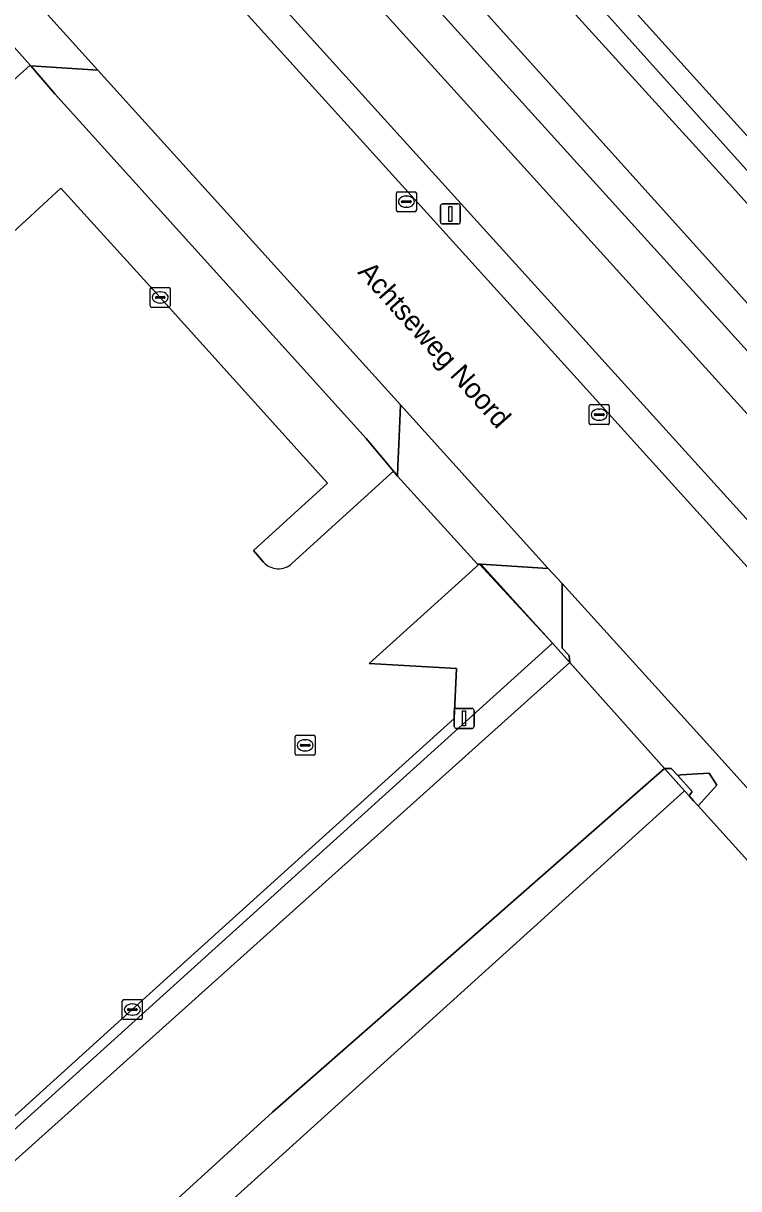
# Model space of a CAD drawing. Extents: x 156141 to 158132, y 385651 to 388333.
# Drawn here: x 156703.3 to 156739.1, y 387474.4 to 387532.7 of the extents above; entities that cross this region are included whole.
import ezdxf

# ---------------------------------------------------------------- set-up
doc = ezdxf.new("R2010")
doc.units = 0
for name, color, linetype in [('IMGEO_Berm_groen', 7, 'Continuous'), ('IMGEO_Erf', 7, 'Continuous'), ('IMGEO_Fietspad_gesloten', 7, 'Continuous'), ('IMGEO_Groenvoorziening', 7, 'Continuous'), ('IMGEO_Hek', 7, 'Continuous'), ('IMGEO_Kolk', 7, 'Continuous'), ('IMGEO_Lichtmast', 7, 'Continuous'), ('IMGEO_Oever', 7, 'Continuous'), ('IMGEO_Openbare_ruimte_label', 7, 'Continuous'), ('IMGEO_Rijbaan_lokaal_gesloten', 7, 'Continuous'), ('IMGEO_Rijbaan_lokaal_onverhard', 7, 'Continuous'), ('IMGEO_Rijbaan_lokaal_open', 7, 'Continuous'), ('IMGEO_Rioolput', 7, 'Continuous'), ('IMGEO_Waterloop', 7, 'Continuous')]:
    doc.layers.add(name, color=color, linetype=linetype)

msp = doc.modelspace()

# ---------------------------------------------------------------- linework, layer by layer
at = {"layer": 'IMGEO_Berm_groen'}
for points in [[(156746.718, 387500), (156712.111, 387538.216), (156710.944, 387537.167), (156730.58, 387515.468), (156773.831, 387467.673), (156776.128, 387467.523)], [(156707.065, 387530.376), (156703.714, 387530.6), (156704.918, 387529.195), (156720.502, 387511.951), (156721.871, 387510.312), (156722.071, 387510.073), (156722.091, 387510.573), (156722.151, 387512.044), (156722.22, 387513.639)], [(156730.302, 387504.709), (156729.612, 387505.458), (156726.244, 387505.663), (156726.163, 387505.669), (156729.816, 387501.718), (156730.689, 387500.744), (156730.654, 387501.095), (156730.314, 387501.471)]]:
    msp.add_lwpolyline(points, close=True, dxfattribs=at)
at = {"layer": 'IMGEO_Erf'}
for points in [[(156635.094, 387640.354), (156649.301, 387624.631), (156650.851, 387622.917), (156654.149, 387619.266), (156656.158, 387617.043), (156657.325, 387618.097), (156670.587, 387603.403), (156678.365, 387594.783), (156679.166, 387593.896), (156686.466, 387600.496), (156688.888, 387601.354), (156691.163, 387600.15), (156724.535, 387562.997), (156709.488, 387563.912), (156707.811, 387562.233), (156752.805, 387512.437), (156782.941, 387479.122), (156787.929, 387473.603), (156795.681, 387465.029)], [(156793.294, 387431.508), (156786.895, 387438.57), (156744.237, 387485.693), (156737.108, 387493.575), (156736.88, 387493.827), (156736.662, 387494.075), (156736.436, 387494.332), (156623.057, 387391.856), (156682.789, 387325.727), (156672.863, 387316.294), (156576.493, 387224.706)]]:
    msp.add_lwpolyline(points, dxfattribs=at)
at = {"layer": 'IMGEO_Fietspad_gesloten'}
msp.add_lwpolyline([(156788.894, 387458.71), (156781.004, 387467.422), (156751.5, 387500), (156673.243, 387586.408), (156661.859, 387598.978), (156661.694, 387599.163), (156657.588, 387603.771), (156653.428, 387608.928), (156636.612, 387631.386), (156633.874, 387629.22), (156653.249, 387603.495), (156654.677, 387601.565), (156656.514, 387599.474), (156673.017, 387581.269), (156675.728, 387578.392), (156710.195, 387540.331), (156712.111, 387538.216), (156746.718, 387500), (156776.128, 387467.523), (156788.556, 387453.799)], dxfattribs=at)
at = {"layer": 'IMGEO_Groenvoorziening'}
for points in [[(156678.365, 387594.783), (156675.388, 387592.091), (156673.43, 387590.319), (156673.243, 387586.408), (156751.5, 387500), (156781.004, 387467.422), (156784.947, 387470.942), (156787.929, 387473.603), (156782.941, 387479.122), (156752.805, 387512.437), (156707.811, 387562.233), (156709.488, 387563.912), (156724.535, 387562.997), (156691.163, 387600.15), (156688.888, 387601.354), (156686.466, 387600.496), (156679.166, 387593.896)], [(156729.816, 387501.718), (156726.163, 387505.669), (156726.157, 387505.669), (156720.647, 387500.693), (156725.016, 387500.448), (156724.894, 387497.943), (156708.796, 387483.392), (156692.9, 387469.024), (156678.486, 387456.009), (156672.569, 387450.668), (156665.644, 387450.987), (156660.813, 387446.638), (156657.756, 387449.998), (156644.069, 387465.173), (156642.077, 387467.379), (156646.89, 387471.774), (156647.27, 387478.956), (156638.286, 387470.848), (156638.619, 387470.479), (156659.561, 387447.238), (156664.028, 387442.288)], [(156736.436, 387494.332), (156735.427, 387495.457), (156715.811, 387478.257), (156705.998, 387469.319), (156668.151, 387435.178), (156649.149, 387418.037), (156627.071, 387398.121), (156622.105, 387393.642), (156621.862, 387393.178), (156623.057, 387391.856)], [(156736.089, 387495.091), (156735.769, 387495.445), (156735.427, 387495.457), (156736.436, 387494.332), (156736.662, 387494.075), (156736.805, 387494.3)], [(156737.67, 387495.213), (156736.243, 387495.129), (156736.089, 387495.091), (156736.805, 387494.3), (156736.662, 387494.075), (156736.88, 387493.827), (156737.108, 387493.575), (156738.04, 387494.61)]]:
    msp.add_lwpolyline(points, close=True, dxfattribs=at)
for points in [[(156778.225, 387473.7), (156678.358, 387583.842)], [(156707.147, 387561.448), (156782.58, 387477.465)], [(156703.714, 387530.6), (156703.69, 387530.627), (156686.596, 387515.229), (156687.07, 387514.68), (156695.787, 387522.502), (156699.17, 387525.564), (156701.691, 387525.469), (156701.508, 387521.075), (156705.218, 387524.475), (156710.193, 387519.008), (156718.571, 387509.712), (156714.866, 387506.351), (156715.368, 387505.763)], [(156716.783, 387505.701), (156721.871, 387510.312), (156720.502, 387511.951), (156704.918, 387529.195), (156703.714, 387530.6)], [(156610.06, 387441.146), (156625.494, 387454.288), (156636.844, 387463.954), (156640.641, 387463.649), (156657.383, 387445.199), (156660.423, 387441.54), (156665.418, 387441.824), (156673.013, 387448.113), (156687.041, 387461.188), (156699.526, 387472.814), (156730.689, 387500.744), (156729.816, 387501.718), (156664.028, 387442.288), (156659.561, 387447.238), (156638.619, 387470.479), (156638.286, 387470.848), (156626.802, 387460.485), (156610.863, 387446.123)]]:
    msp.add_lwpolyline(points, dxfattribs=at)
msp.add_arc((156716.106, 387506.437), 1, 222.40344, 312.5788, dxfattribs=at)
at = {"layer": 'IMGEO_Hek'}
for points in [[(156815.646, 387442.944), (156815.309, 387443.316), (156810.842, 387448.258), (156795.681, 387465.029), (156787.929, 387473.603), (156782.941, 387479.122), (156752.805, 387512.437), (156707.811, 387562.233)], [(156722.071, 387510.073), (156721.871, 387510.312), (156720.502, 387511.951), (156704.918, 387529.195), (156703.714, 387530.6)], [(156736.436, 387494.332), (156729.816, 387501.718), (156726.244, 387505.663)], [(156729.816, 387501.718), (156664.028, 387442.288), (156659.561, 387447.238), (156638.602, 387470.464)], [(156736.436, 387494.332), (156623.057, 387391.856), (156682.789, 387325.727)], [(156736.88, 387493.827), (156736.662, 387494.075), (156736.436, 387494.332)], [(156744.237, 387485.693), (156737.108, 387493.575), (156736.88, 387493.827)]]:
    msp.add_lwpolyline(points, dxfattribs=at)
at = {"layer": 'IMGEO_Kolk'}
for p, q in [((156722.008, 387523.371), (156722.008, 387524.223)), ((156722.083, 387524.297), (156722.935, 387524.297)), ((156722.267, 387523.791), (156722.267, 387523.803)), ((156722.705, 387523.754), (156722.307, 387523.754)), ((156722.31, 387523.84), (156722.708, 387523.84)), ((156722.496, 387524.077), (156722.521, 387524.077)), ((156722.751, 387523.803), (156722.751, 387523.791)), ((156723.009, 387524.223), (156723.009, 387523.371)), ((156722.935, 387523.297), (156722.083, 387523.297)), ((156722.519, 387523.517), (156722.494, 387523.517)), ((156709.692, 387518.582), (156709.692, 387519.434)), ((156709.767, 387519.508), (156710.619, 387519.508)), ((156710.18, 387519.288), (156710.205, 387519.288)), ((156710.693, 387519.434), (156710.693, 387518.582)), ((156710.619, 387518.508), (156709.767, 387518.508)), ((156709.951, 387519.002), (156709.951, 387519.014)), ((156710.389, 387518.965), (156709.991, 387518.965)), ((156709.994, 387519.051), (156710.392, 387519.051)), ((156710.203, 387518.728), (156710.178, 387518.728)), ((156710.435, 387519.014), (156710.435, 387519.002)), ((156731.659, 387512.72), (156731.659, 387513.572)), ((156731.734, 387513.646), (156732.586, 387513.646)), ((156732.147, 387513.426), (156732.172, 387513.426)), ((156732.66, 387513.572), (156732.66, 387512.72)), ((156731.918, 387513.14), (156731.918, 387513.152)), ((156732.356, 387513.103), (156731.958, 387513.103)), ((156731.961, 387513.189), (156732.359, 387513.189)), ((156732.17, 387512.866), (156732.145, 387512.866)), ((156732.402, 387513.152), (156732.402, 387513.14)), ((156732.586, 387512.646), (156731.734, 387512.646)), ((156708.295, 387482.966), (156708.295, 387483.818)), ((156708.37, 387483.892), (156709.222, 387483.892)), ((156708.783, 387483.672), (156708.808, 387483.672)), ((156709.296, 387483.818), (156709.296, 387482.966)), ((156708.554, 387483.386), (156708.554, 387483.398)), ((156708.992, 387483.349), (156708.594, 387483.349)), ((156708.597, 387483.435), (156708.995, 387483.435)), ((156708.806, 387483.112), (156708.781, 387483.112)), ((156709.038, 387483.398), (156709.038, 387483.386)), ((156709.222, 387482.892), (156708.37, 387482.892))]:
    msp.add_line(p, q, dxfattribs=at)
for points in [[(156722.008, 387523.371), (156722.008, 387524.223)], [(156722.083, 387524.297), (156722.935, 387524.297)], [(156723.009, 387524.223), (156723.009, 387523.371)], [(156722.935, 387523.297), (156722.083, 387523.297)], [(156709.692, 387518.582), (156709.692, 387519.434)], [(156709.767, 387519.508), (156710.619, 387519.508)], [(156710.693, 387519.434), (156710.693, 387518.582)], [(156710.619, 387518.508), (156709.767, 387518.508)], [(156731.659, 387512.72), (156731.659, 387513.572)], [(156731.734, 387513.646), (156732.586, 387513.646)], [(156732.66, 387513.572), (156732.66, 387512.72)], [(156732.586, 387512.646), (156731.734, 387512.646)], [(156708.295, 387482.966), (156708.295, 387483.818)], [(156708.37, 387483.892), (156709.222, 387483.892)], [(156709.296, 387483.818), (156709.296, 387482.966)], [(156709.222, 387482.892), (156708.37, 387482.892)]]:
    msp.add_lwpolyline(points, dxfattribs=at)
for centre, radius, start, end in [((156722.085, 387524.221), 0.0765, 91.55205, 178.44795), ((156722.085, 387524.221), 0.0765, 91.55205, 178.44795), ((156722.307, 387523.8), 0.0403, 85.87752, 175.75265), ((156722.304, 387523.79), 0.0366, 178.93798, 274.71019), ((156722.708, 387523.797), 0.043, 264.86636, 352.45326), ((156722.712, 387523.802), 0.0386, 1.73085, 96.63898), ((156722.933, 387524.221), 0.0765, 1.55205, 88.44795), ((156722.933, 387524.221), 0.0765, 1.55205, 88.44795), ((156722.085, 387523.373), 0.0765, 181.55205, 268.44795), ((156722.085, 387523.373), 0.0765, 181.55205, 268.44795), ((156722.933, 387523.373), 0.0765, 271.55205, 358.44795), ((156722.933, 387523.373), 0.0765, 271.55205, 358.44795), ((156709.769, 387519.432), 0.0765, 91.55205, 178.44795), ((156709.769, 387519.432), 0.0765, 91.55205, 178.44795), ((156710.617, 387519.432), 0.0765, 1.55205, 88.44795), ((156710.617, 387519.432), 0.0765, 1.55205, 88.44795), ((156709.769, 387518.584), 0.0765, 181.55205, 268.44795), ((156709.769, 387518.584), 0.0765, 181.55205, 268.44795), ((156709.991, 387519.011), 0.0403, 85.87752, 175.75265), ((156709.988, 387519.001), 0.0366, 178.93798, 274.71019), ((156710.392, 387519.008), 0.043, 264.86636, 352.45326), ((156710.396, 387519.013), 0.0386, 1.73085, 96.63898), ((156710.617, 387518.584), 0.0765, 271.55205, 358.44795), ((156710.617, 387518.584), 0.0765, 271.55205, 358.44795), ((156731.736, 387513.57), 0.0765, 91.55205, 178.44795), ((156731.736, 387513.57), 0.0765, 91.55205, 178.44795), ((156732.584, 387513.57), 0.0765, 1.55205, 88.44795), ((156732.584, 387513.57), 0.0765, 1.55205, 88.44795), ((156731.736, 387512.722), 0.0765, 181.55205, 268.44795), ((156731.736, 387512.722), 0.0765, 181.55205, 268.44795), ((156731.958, 387513.149), 0.0403, 85.87752, 175.75265), ((156731.955, 387513.139), 0.0366, 178.93798, 274.71019), ((156732.359, 387513.146), 0.043, 264.86636, 352.45326), ((156732.363, 387513.151), 0.0386, 1.73085, 96.63898), ((156732.584, 387512.722), 0.0765, 271.55205, 358.44795), ((156732.584, 387512.722), 0.0765, 271.55205, 358.44795), ((156708.372, 387483.816), 0.0765, 91.55205, 178.44795), ((156708.372, 387483.816), 0.0765, 91.55205, 178.44795), ((156709.22, 387483.816), 0.0765, 1.55205, 88.44795), ((156709.22, 387483.816), 0.0765, 1.55205, 88.44795), ((156708.372, 387482.968), 0.0765, 181.55205, 268.44795), ((156708.372, 387482.968), 0.0765, 181.55205, 268.44795), ((156708.594, 387483.395), 0.0403, 85.87752, 175.75265), ((156708.591, 387483.385), 0.0366, 178.93798, 274.71019), ((156708.995, 387483.392), 0.043, 264.86636, 352.45326), ((156708.999, 387483.397), 0.0386, 1.73085, 96.63898), ((156709.22, 387482.968), 0.0765, 271.55205, 358.44795), ((156709.22, 387482.968), 0.0765, 271.55205, 358.44795)]:
    msp.add_arc(centre, radius, start, end, dxfattribs=at)
for centre, major_axis, ratio, start_param, end_param in [((156722.495, 387523.797), (-0.387, 0.002), 0.722429, 4.712389, 7.853982), ((156722.52, 387523.797), (-0.39, 0.002), 0.717154, 1.570796, 4.712389), ((156710.179, 387519.008), (-0.387, 0.002), 0.722429, 4.712389, 7.853982), ((156710.204, 387519.008), (-0.39, 0.002), 0.717154, 1.570796, 4.712389), ((156732.146, 387513.146), (-0.387, 0.002), 0.722429, 4.712389, 7.853982), ((156732.171, 387513.146), (-0.39, 0.002), 0.717154, 1.570796, 4.712389), ((156708.782, 387483.392), (-0.387, 0.002), 0.722429, 4.712389, 7.853982), ((156708.807, 387483.392), (-0.39, 0.002), 0.717154, 1.570796, 4.712389)]:
    msp.add_ellipse(centre, major_axis=major_axis, ratio=ratio, start_param=start_param, end_param=end_param, dxfattribs=at)
at = {"layer": 'IMGEO_Lichtmast'}
for p, q in [((156724.218, 387522.784), (156724.218, 387523.584)), ((156724.218, 387523.584), (156724.218, 387522.784)), ((156724.318, 387523.684), (156725.108, 387523.684)), ((156725.108, 387523.684), (156724.318, 387523.684)), ((156725.208, 387523.584), (156725.208, 387522.784)), ((156725.208, 387522.784), (156725.208, 387523.584)), ((156725.108, 387522.684), (156724.318, 387522.684)), ((156724.318, 387522.684), (156725.108, 387522.684)), ((156724.905, 387497.551), (156724.905, 387498.351)), ((156724.905, 387498.351), (156724.905, 387497.551)), ((156725.005, 387498.451), (156725.795, 387498.451)), ((156725.795, 387498.451), (156725.005, 387498.451)), ((156725.895, 387498.351), (156725.895, 387497.551)), ((156725.895, 387497.551), (156725.895, 387498.351)), ((156725.795, 387497.451), (156725.005, 387497.451)), ((156725.005, 387497.451), (156725.795, 387497.451))]:
    msp.add_line(p, q, dxfattribs=at)
for points in [[(156724.638, 387523.559), (156724.788, 387523.559), (156724.788, 387522.809), (156724.638, 387522.809), (156724.638, 387523.559)], [(156725.325, 387498.326), (156725.475, 387498.326), (156725.475, 387497.576), (156725.325, 387497.576), (156725.325, 387498.326)]]:
    msp.add_lwpolyline(points, dxfattribs=at)
for centre, start, end in [((156724.318, 387523.584), 90, 180), ((156724.318, 387523.584), 90, 180), ((156725.108, 387523.584), 0, 90), ((156725.108, 387523.584), 360, 90), ((156724.318, 387522.784), 180, 270), ((156724.318, 387522.784), 180, 270), ((156725.108, 387522.784), 270, 0), ((156725.108, 387522.784), 270, 0), ((156725.005, 387498.351), 90, 180), ((156725.005, 387498.351), 90, 180), ((156725.795, 387498.351), 0, 90), ((156725.795, 387498.351), 360, 90), ((156725.005, 387497.551), 180, 270), ((156725.005, 387497.551), 180, 270), ((156725.795, 387497.551), 270, 0), ((156725.795, 387497.551), 270, 0)]:
    msp.add_arc(centre, 0.1, start, end, dxfattribs=at)
at = {"layer": 'IMGEO_Oever'}
for points in [[(156779.164, 387474.772), (156679.162, 387585.757)], [(156678.358, 387583.842), (156778.225, 387473.7)], [(156704.408, 387562.47), (156716.576, 387548.996), (156738.835, 387524.519), (156758.424, 387502.63), (156781.761, 387476.814)], [(156782.58, 387477.465), (156707.147, 387561.448)]]:
    msp.add_lwpolyline(points, dxfattribs=at)
at = {"layer": 'IMGEO_Rijbaan_lokaal_gesloten'}
for points in [[(156788.413, 387451.522), (156774.162, 387467.307), (156773.831, 387467.673), (156730.58, 387515.468), (156710.944, 387537.167), (156709.034, 387539.277), (156672.91, 387579.145), (156654.437, 387599.58), (156653.22, 387600.956), (156652.968, 387600.758), (156652.324, 387601.511), (156643.266, 387613.813), (156635.328, 387624.409), (156631.221, 387629.55), (156629.055, 387632.324), (156625.923, 387629.738), (156628.073, 387627.087), (156631.37, 387622.538)], [(156629.721, 387621.374), (156626.097, 387625.523), (156623.938, 387628.238), (156620.467, 387625.496), (156622.677, 387622.734), (156627.604, 387616.653), (156660.668, 387581.568), (156679.046, 387561.32), (156683.223, 387556.751), (156707.065, 387530.376), (156722.22, 387513.639), (156729.612, 387505.458), (156730.302, 387504.709), (156738.019, 387496.204), (156747.382, 387485.781), (156752.334, 387480.269), (156787.478, 387441.603), (156796.344, 387431.818)], [(156715.368, 387505.763), (156714.866, 387506.351), (156718.571, 387509.712), (156710.193, 387519.008), (156705.218, 387524.475), (156701.508, 387521.075), (156701.691, 387525.469), (156699.17, 387525.564), (156695.787, 387522.502), (156687.07, 387514.68), (156686.596, 387515.229), (156703.69, 387530.627), (156701.678, 387532.853), (156701.202, 387533.38), (156696.121, 387539.004), (156695.075, 387540.162), (156694.615, 387539.679), (156694.37, 387539.451), (156694.107, 387539.241)], [(156610.863, 387446.123), (156626.802, 387460.485), (156638.286, 387470.848), (156647.27, 387478.956), (156646.89, 387471.774), (156642.077, 387467.379), (156644.069, 387465.173), (156657.756, 387449.998), (156660.813, 387446.638), (156665.644, 387450.987), (156672.569, 387450.668), (156678.486, 387456.009), (156692.9, 387469.024), (156708.796, 387483.392), (156724.894, 387497.943), (156725.016, 387500.448), (156720.647, 387500.693), (156726.157, 387505.669), (156726.071, 387505.674), (156722.071, 387510.073), (156721.871, 387510.312), (156716.783, 387505.701)]]:
    msp.add_lwpolyline(points, dxfattribs=at)
msp.add_arc((156716.106, 387506.437), 1, 222.40344, 312.5788, dxfattribs=at)
at = {"layer": 'IMGEO_Rijbaan_lokaal_onverhard'}
msp.add_lwpolyline([(156627.071, 387398.121), (156649.149, 387418.037), (156668.151, 387435.178), (156705.998, 387469.319), (156715.811, 387478.257), (156735.427, 387495.457), (156730.689, 387500.744), (156699.526, 387472.814), (156687.041, 387461.188), (156673.013, 387448.113), (156665.418, 387441.824), (156660.423, 387441.54), (156657.383, 387445.199), (156640.641, 387463.649), (156636.844, 387463.954), (156625.494, 387454.288), (156610.06, 387441.146)], dxfattribs=at)
at = {"layer": 'IMGEO_Rijbaan_lokaal_open'}
for points in [[(156683.223, 387556.751), (156683.035, 387553.487), (156683.105, 387553.409), (156693.654, 387541.734), (156695.075, 387540.162), (156696.121, 387539.004), (156701.202, 387533.38), (156701.678, 387532.853), (156703.69, 387530.627), (156703.714, 387530.6), (156707.065, 387530.376)], [(156722.22, 387513.639), (156722.151, 387512.044), (156722.091, 387510.573), (156722.071, 387510.073), (156726.071, 387505.674), (156726.157, 387505.669), (156726.163, 387505.669), (156726.244, 387505.663), (156729.612, 387505.458)], [(156738.019, 387496.204), (156730.302, 387504.709), (156730.314, 387501.471), (156730.654, 387501.095), (156730.689, 387500.744), (156735.427, 387495.457), (156735.769, 387495.445), (156736.089, 387495.091), (156736.243, 387495.129), (156737.67, 387495.213), (156738.04, 387494.61), (156737.108, 387493.575), (156744.237, 387485.693), (156747.382, 387485.781)]]:
    msp.add_lwpolyline(points, close=True, dxfattribs=at)
at = {"layer": 'IMGEO_Rioolput'}
for p, q in [((156716.946, 387496.183), (156716.946, 387497.035)), ((156717.021, 387497.109), (156717.873, 387497.109)), ((156717.947, 387497.035), (156717.947, 387496.183)), ((156717.205, 387496.603), (156717.205, 387496.615)), ((156717.643, 387496.566), (156717.245, 387496.566)), ((156717.248, 387496.652), (156717.646, 387496.652)), ((156717.434, 387496.889), (156717.459, 387496.889)), ((156717.689, 387496.615), (156717.689, 387496.603)), ((156717.873, 387496.109), (156717.021, 387496.109)), ((156717.457, 387496.329), (156717.432, 387496.329))]:
    msp.add_line(p, q, dxfattribs=at)
for points in [[(156716.946, 387496.183), (156716.946, 387497.035)], [(156717.021, 387497.109), (156717.873, 387497.109)], [(156717.947, 387497.035), (156717.947, 387496.183)], [(156717.873, 387496.109), (156717.021, 387496.109)]]:
    msp.add_lwpolyline(points, dxfattribs=at)
for centre, radius, start, end in [((156717.023, 387497.033), 0.0765, 91.55205, 178.44795), ((156717.023, 387497.033), 0.0765, 91.55205, 178.44795), ((156717.871, 387497.033), 0.0765, 1.55205, 88.44795), ((156717.871, 387497.033), 0.0765, 1.55205, 88.44795), ((156717.245, 387496.612), 0.0403, 85.87752, 175.75265), ((156717.242, 387496.602), 0.0366, 178.93798, 274.71019), ((156717.646, 387496.609), 0.043, 264.86636, 352.45326), ((156717.65, 387496.614), 0.0386, 1.73085, 96.63898), ((156717.023, 387496.185), 0.0765, 181.55205, 268.44795), ((156717.023, 387496.185), 0.0765, 181.55205, 268.44795), ((156717.871, 387496.185), 0.0765, 271.55205, 358.44795), ((156717.871, 387496.185), 0.0765, 271.55205, 358.44795)]:
    msp.add_arc(centre, radius, start, end, dxfattribs=at)
for centre, major_axis, ratio, start_param, end_param in [((156717.433, 387496.609), (-0.387, 0.002), 0.722429, 4.712389, 7.853982), ((156717.458, 387496.609), (-0.39, 0.002), 0.717154, 1.570796, 4.712389)]:
    msp.add_ellipse(centre, major_axis=major_axis, ratio=ratio, start_param=start_param, end_param=end_param, dxfattribs=at)
at = {"layer": 'IMGEO_Waterloop'}
for points in [[(156679.162, 387585.757), (156779.164, 387474.772)], [(156781.761, 387476.814), (156758.424, 387502.63), (156738.835, 387524.519), (156716.576, 387548.996)]]:
    msp.add_lwpolyline(points, dxfattribs=at)

# ---------------------------------------------------------------- texts
at = {"layer": 'IMGEO_Openbare_ruimte_label'}
msp.add_text('Achtseweg Noord', height=1, rotation=311.83815, dxfattribs=at).set_placement((156720.035, 387520.246))

doc.saveas('drawing.dxf')
